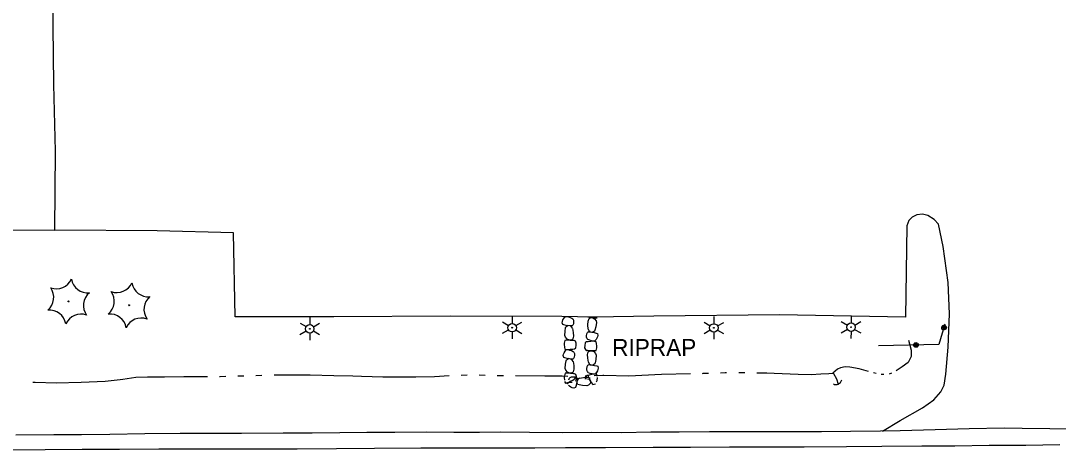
# Model space of a CAD drawing. Extents: x 589250 to 1188077, y 162953 to 363065.
# Drawn here: x 593390.7 to 593759.1, y 183995.5 to 184147.9 of the extents above; entities that cross this region are included whole.
import ezdxf

# ---------------------------------------------------------------- set-up
doc = ezdxf.new("R2010")
doc.units = 0
for name, color, linetype in [('E_BMGRD_P', 7, 'Continuous'), ('E_DRN', 7, 'Continuous'), ('E_DRN_RipRap', 7, 'Continuous'), ('E_DRN_RipRap_Text', 7, 'Continuous'), ('E_DWY', 7, 'Continuous'), ('E_LAND_Vegetation', 7, 'Continuous'), ('E_LTG', 7, 'Continuous'), ('E_RDWY', 7, 'Continuous'), ('E_RDWY_Gravel', 7, 'Continuous'), ('E_WTR_FlowLine', 7, 'Continuous')]:
    doc.layers.add(name, color=color, linetype=linetype)

msp = doc.modelspace()

# ---------------------------------------------------------------- linework, layer by layer
at = {"layer": 'E_BMGRD_P'}
for p, q in [((593718.91, 184040.22), (593716.78, 184033.04)), ((593716.78, 184033.04), (593695.34, 184032.62))]:
    msp.add_line(p, q, dxfattribs=at)
for centre, major_axis in [((593718.57, 184039.07), (0.239, 0.808)), ((593718.57, 184039.07), (0.121, 0.407)), ((593708.6, 184032.88), (0.239, 0.808)), ((593708.6, 184032.88), (0.121, 0.407))]:
    msp.add_ellipse(centre, major_axis=major_axis, ratio=0.999917, dxfattribs=at)
at = {"layer": 'E_DRN'}
msp.add_arc((593680.22, 184020.88), 2.05, 242.1839, 348.4441, dxfattribs=at)
at = {"layer": 'E_DRN_RipRap'}
for p, q in [((593583.07, 184041.23), (593583.24, 184041.74)), ((593583.24, 184041.74), (593583.54, 184042.29)), ((593583.54, 184042.29), (593583.82, 184042.65)), ((593583.82, 184042.65), (593583.94, 184042.79)), ((593583.94, 184042.79), (593584.48, 184042.94)), ((593584.48, 184042.94), (593585.15, 184042.83)), ((593585.15, 184042.83), (593585.77, 184042.64)), ((593585.77, 184042.64), (593586.44, 184042.43)), ((593586.44, 184042.43), (593586.72, 184042.17)), ((593586.72, 184042.17), (593586.97, 184041.69)), ((593586.97, 184041.69), (593586.99, 184041.14)), ((593592.07, 184042.83), (593592.44, 184042.83)), ((593592.19, 184041.35), (593592.5, 184042.27)), ((593592.44, 184042.83), (593593.43, 184042.72)), ((593592.5, 184042.27), (593593, 184042.63)), ((593593, 184042.63), (593593.86, 184042.51)), ((593593.43, 184042.72), (593594.39, 184042.54)), ((593593.86, 184042.51), (593594.46, 184042.19)), ((593594.39, 184042.54), (593595.33, 184042.54)), ((593594.46, 184042.19), (593595.06, 184041.43)), ((593595.06, 184041.43), (593595.19, 184040.82)), ((593583, 184040.75), (593583.07, 184041.23)), ((593583.21, 184040.09), (593583, 184040.75)), ((593583.58, 184039.99), (593583.21, 184040.09)), ((593584.41, 184039.81), (593583.58, 184039.99)), ((593583.88, 184036.2), (593584.02, 184037.77)), ((593584.05, 184037.72), (593584.17, 184038.9)), ((593584.17, 184038.9), (593584.27, 184039.3)), ((593584.27, 184039.3), (593584.99, 184039.75)), ((593586, 184039.62), (593584.41, 184039.81)), ((593585.77, 184039.65), (593584.99, 184039.75)), ((593586.29, 184039.33), (593585.77, 184039.65)), ((593586.5, 184039.69), (593586, 184039.62)), ((593586.61, 184038.86), (593586.29, 184039.33)), ((593586.74, 184039.92), (593586.5, 184039.69)), ((593586.65, 184038.74), (593586.88, 184037.28)), ((593586.94, 184040.4), (593586.74, 184039.92)), ((593586.99, 184041.14), (593586.94, 184040.4)), ((593592.11, 184040.02), (593592.19, 184041.35)), ((593592.2, 184038.54), (593592.11, 184040.02)), ((593592.2, 184038.54), (593592.45, 184038.03)), ((593592.45, 184038.03), (593592.91, 184037.62)), ((593594.44, 184037.78), (593593.69, 184037.38)), ((593594.61, 184038.11), (593594.44, 184037.73)), ((593594.91, 184039.27), (593594.61, 184038.11)), ((593595.19, 184040.82), (593594.91, 184039.27)), ((593583.91, 184034.48), (593583.71, 184033.57)), ((593584.08, 184035.61), (593583.88, 184036.2)), ((593584.85, 184034.57), (593583.91, 184034.48)), ((593584.74, 184034.91), (593584.08, 184035.61)), ((593585.37, 184034.66), (593584.74, 184034.91)), ((593585.82, 184034.48), (593584.85, 184034.57)), ((593586.24, 184034.62), (593585.37, 184034.66)), ((593586.81, 184034.47), (593585.82, 184034.48)), ((593586.7, 184035.01), (593586.24, 184034.62)), ((593586.92, 184035.95), (593586.7, 184035.01)), ((593587.18, 184034.5), (593586.81, 184034.47)), ((593586.88, 184037.28), (593586.92, 184035.95)), ((593587.74, 184034.19), (593587.18, 184034.5)), ((593587.98, 184033.54), (593587.74, 184034.19)), ((593591.58, 184035.59), (593591.6, 184036.14)), ((593591.8, 184035.11), (593591.58, 184035.59)), ((593591.6, 184036.14), (593591.7, 184036.87)), ((593592.22, 184034.02), (593591.6, 184033.96)), ((593591.7, 184036.87), (593591.93, 184037.34)), ((593592.06, 184034.82), (593591.8, 184035.11)), ((593591.93, 184037.34), (593592.19, 184037.55)), ((593592.72, 184034.57), (593592.06, 184034.82)), ((593592.19, 184037.55), (593592.69, 184037.58)), ((593593.09, 184034.11), (593592.22, 184034.02)), ((593592.69, 184037.58), (593594.26, 184037.28)), ((593593.32, 184034.34), (593592.72, 184034.57)), ((593592.92, 184037.53), (593593.69, 184037.38)), ((593593.77, 184034.19), (593593.09, 184034.11)), ((593593.98, 184034.19), (593593.32, 184034.34)), ((593595.03, 184034.02), (593593.77, 184034.19)), ((593594.53, 184034.3), (593593.98, 184034.19)), ((593594.26, 184037.28), (593595.08, 184037.05)), ((593594.66, 184034.43), (593594.53, 184034.3)), ((593594.97, 184034.77), (593594.66, 184034.43)), ((593595.3, 184035.29), (593594.97, 184034.77)), ((593595.11, 184033.37), (593595.03, 184034.02)), ((593595.08, 184037.05), (593595.45, 184036.93)), ((593595.51, 184035.79), (593595.3, 184035.29)), ((593595.45, 184036.93), (593595.61, 184036.26)), ((593595.61, 184036.26), (593595.51, 184035.79)), ((593583.62, 184030.13), (593583.96, 184030.65)), ((593583.71, 184033.57), (593583.64, 184033.02)), ((593583.64, 184033.02), (593583.81, 184032.06)), ((593583.81, 184032.06), (593583.9, 184031.4)), ((593583.9, 184031.4), (593585.15, 184031.24)), ((593583.96, 184030.65), (593584.27, 184030.99)), ((593584.27, 184030.99), (593584.4, 184031.12)), ((593584.4, 184031.12), (593584.95, 184031.24)), ((593584.95, 184031.24), (593585.6, 184031.09)), ((593585.15, 184031.24), (593585.83, 184031.33)), ((593585.6, 184031.09), (593586.21, 184030.86)), ((593585.83, 184031.33), (593586.7, 184031.41)), ((593586.21, 184030.86), (593586.86, 184030.61)), ((593586.7, 184031.41), (593587.33, 184031.48)), ((593586.86, 184030.61), (593587.13, 184030.33)), ((593587.13, 184030.33), (593587.35, 184029.83)), ((593587.33, 184031.48), (593587.74, 184031.72)), ((593587.74, 184031.72), (593587.82, 184031.85)), ((593587.82, 184031.85), (593587.96, 184032.79)), ((593587.96, 184032.79), (593587.98, 184033.54)), ((593590.96, 184032.66), (593590.94, 184031.91)), ((593590.94, 184031.91), (593591.18, 184031.26)), ((593591.1, 184033.59), (593590.96, 184032.66)), ((593591.18, 184033.72), (593591.1, 184033.59)), ((593591.6, 184033.96), (593591.18, 184033.72)), ((593591.18, 184031.26), (593591.73, 184030.95)), ((593591.73, 184030.95), (593592.1, 184030.98)), ((593591.99, 184029.5), (593592.21, 184030.44)), ((593592.1, 184030.98), (593593.1, 184030.97)), ((593592.21, 184030.44), (593592.68, 184030.83)), ((593592.68, 184030.83), (593593.54, 184030.79)), ((593593.1, 184030.97), (593594.06, 184030.87)), ((593593.54, 184030.79), (593594.17, 184030.54)), ((593594.06, 184030.87), (593595.01, 184030.96)), ((593594.17, 184030.54), (593594.84, 184029.84)), ((593595.01, 184030.96), (593595.21, 184031.87)), ((593595.28, 184032.41), (593595.11, 184033.37)), ((593595.21, 184031.87), (593595.28, 184032.41)), ((593583.32, 184029.16), (593583.42, 184029.63)), ((593583.49, 184028.48), (593583.32, 184029.16)), ((593583.42, 184029.63), (593583.62, 184030.13)), ((593583.86, 184028.36), (593583.49, 184028.48)), ((593584.67, 184028.13), (593583.86, 184028.36)), ((593584.18, 184026.07), (593584.37, 184027.24)), ((593584.37, 184027.24), (593584.5, 184027.63)), ((593584.5, 184027.63), (593585.25, 184028.03)), ((593586.25, 184027.84), (593584.67, 184028.13)), ((593586.01, 184027.88), (593585.25, 184028.03)), ((593586.51, 184027.53), (593586.01, 184027.88)), ((593586.75, 184027.87), (593586.25, 184027.84)), ((593586.81, 184027.04), (593586.51, 184027.53)), ((593587, 184028.08), (593586.75, 184027.87)), ((593586.81, 184027.04), (593587.04, 184025.58)), ((593587.23, 184028.56), (593587, 184028.08)), ((593587.33, 184029.29), (593587.23, 184028.56)), ((593587.35, 184029.83), (593587.33, 184029.29)), ((593592.02, 184028.18), (593591.99, 184029.5)), ((593592.25, 184026.73), (593592.02, 184028.18)), ((593592.25, 184026.73), (593592.54, 184026.24)), ((593594.88, 184027.69), (593594.69, 184026.52)), ((593594.84, 184029.84), (593595.02, 184029.25)), ((593595.02, 184029.25), (593594.88, 184027.69)), ((593584.04, 184024.5), (593584.18, 184026.07)), ((593584.23, 184023.9), (593584.04, 184024.5)), ((593584.88, 184023.21), (593584.25, 184023.94)), ((593585.5, 184022.93), (593584.88, 184023.21)), ((593586.84, 184023.23), (593586.36, 184022.85)), ((593587.08, 184024.25), (593586.86, 184023.31)), ((593587.04, 184025.58), (593587.08, 184024.25)), ((593591.74, 184023.9), (593591.75, 184024.45)), ((593591.96, 184023.41), (593591.74, 184023.9)), ((593591.75, 184024.45), (593591.84, 184025.18)), ((593591.84, 184025.18), (593592.06, 184025.66)), ((593592.23, 184023.13), (593591.96, 184023.41)), ((593592.06, 184025.66), (593592.32, 184025.87)), ((593592.93, 184022.78), (593592.25, 184022.97)), ((593592.32, 184025.87), (593592.81, 184025.91)), ((593592.55, 184026.22), (593593.05, 184025.87)), ((593592.81, 184025.91), (593594.39, 184025.64)), ((593593.05, 184025.87), (593593.82, 184025.73)), ((593594.56, 184026.14), (593593.82, 184025.73)), ((593594.39, 184025.64), (593595.21, 184025.42)), ((593594.68, 184026.53), (593594.56, 184026.14)), ((593595.15, 184023.21), (593594.87, 184022.83)), ((593595.47, 184023.65), (593595.14, 184023.12)), ((593595.21, 184025.42), (593595.58, 184025.3)), ((593595.66, 184024.15), (593595.47, 184023.65)), ((593595.58, 184025.3), (593595.75, 184024.63)), ((593595.75, 184024.63), (593595.66, 184024.15)), ((593583.79, 184021.91), (593583.69, 184021.37)), ((593583.69, 184021.37), (593583.82, 184020.4)), ((593584.03, 184022.82), (593583.79, 184021.91)), ((593583.79, 184019.88), (593584.13, 184019.31)), ((593584.97, 184022.87), (593584.03, 184022.82)), ((593584.13, 184019.31), (593585.35, 184019.65)), ((593584.7, 184019.25), (593585.16, 184019.57)), ((593585.94, 184022.73), (593584.97, 184022.87)), ((593585.16, 184019.57), (593585.82, 184019.69)), ((593585.28, 184020.46), (593585.52, 184021.12)), ((593585.35, 184019.65), (593585.94, 184020)), ((593586.36, 184022.85), (593585.5, 184022.93)), ((593585.52, 184021.12), (593585.8, 184021.39)), ((593585.8, 184021.39), (593586.29, 184021.61)), ((593585.82, 184019.69), (593586.47, 184019.72)), ((593586.93, 184022.68), (593585.94, 184022.73)), ((593585.94, 184020), (593586.7, 184020.42)), ((593586.29, 184021.61), (593586.84, 184021.6)), ((593586.7, 184020.42), (593587.26, 184020.72)), ((593586.84, 184021.6), (593587.58, 184021.52)), ((593587.3, 184022.69), (593586.93, 184022.68)), ((593587.26, 184020.72), (593587.54, 184021.1)), ((593587.84, 184022.36), (593587.3, 184022.69)), ((593587.54, 184021.1), (593587.56, 184021.25)), ((593587.58, 184021.52), (593588.06, 184021.3)), ((593587.82, 184020.01), (593588, 184020.94)), ((593588.05, 184021.7), (593587.84, 184022.36)), ((593588, 184020.94), (593588.05, 184021.7)), ((593588.31, 184020.55), (593588.05, 184018.97)), ((593588.06, 184021.3), (593588.27, 184021.04)), ((593588.27, 184020.31), (593588.13, 184019.55)), ((593588.55, 184018.8), (593588.13, 184019.55)), ((593588.27, 184021.04), (593588.31, 184020.55)), ((593588.62, 184020.81), (593588.27, 184020.31)), ((593589.11, 184021.12), (593588.62, 184020.81)), ((593589.11, 184021.12), (593590.57, 184021.37)), ((593590.57, 184021.37), (593591.9, 184021.43)), ((593591.41, 184022.09), (593591.12, 184021.39)), ((593591.12, 184021.39), (593591.12, 184020.69)), ((593591.42, 184021.64), (593591.37, 184020.69)), ((593591.48, 184021.78), (593591.42, 184021.64)), ((593591.88, 184022.06), (593591.48, 184021.78)), ((593592.49, 184022.18), (593591.88, 184022.06)), ((593591.9, 184021.43), (593592.85, 184021.23)), ((593591.96, 184020.91), (593592.54, 184020.72)), ((593592.13, 184022.22), (593592.16, 184021.59)), ((593592.16, 184021.59), (593592.37, 184021.29)), ((593592.99, 184019.27), (593592.3, 184018.6)), ((593592.37, 184021.29), (593592.87, 184020.43)), ((593593.34, 184022.35), (593592.49, 184022.18)), ((593592.54, 184020.72), (593592.96, 184019.96)), ((593592.87, 184020.43), (593593.3, 184019.56)), ((593593.55, 184022.61), (593592.93, 184022.78)), ((593592.96, 184019.96), (593593.07, 184019.29)), ((593593.3, 184019.56), (593593.87, 184018.8)), ((593594.01, 184022.51), (593593.34, 184022.35)), ((593594.22, 184022.53), (593593.55, 184022.61)), ((593595.28, 184022.46), (593594.01, 184022.51)), ((593594.76, 184022.69), (593594.22, 184022.53)), ((593594.87, 184022.83), (593594.76, 184022.69)), ((593595.1, 184019.83), (593595.36, 184020.32)), ((593595.43, 184021.82), (593595.28, 184022.46)), ((593595.36, 184020.32), (593595.55, 184021.28)), ((593584.63, 184019.08), (593584.7, 184019.25)), ((593585.53, 184018.22), (593585.18, 184018.52)), ((593586.06, 184017.89), (593585.53, 184018.22)), ((593586.56, 184017.7), (593586.06, 184017.89)), ((593587.04, 184017.61), (593586.56, 184017.7)), ((593587.71, 184017.78), (593587.04, 184017.61)), ((593587.83, 184018.15), (593587.71, 184017.78)), ((593588.05, 184018.97), (593587.83, 184018.15)), ((593588.94, 184018.68), (593588.55, 184018.8)), ((593590.13, 184018.51), (593588.94, 184018.68)), ((593591.7, 184018.4), (593590.13, 184018.51)), ((593592.3, 184018.6), (593591.7, 184018.4)), ((593593.87, 184018.8), (593594.75, 184019.11))]:
    msp.add_line(p, q, dxfattribs=at)
at = {"layer": 'E_DWY'}
for p, q in [((593402.45, 184125.26), (593401.98, 184167.17)), ((593402.96, 184101.6), (593402.45, 184125.26)), ((593402.81, 184073.66), (593402.96, 184101.6)), ((593708.86, 184079.08), (593707.21, 184078.18)), ((593710.98, 184079.26), (593708.86, 184079.08)), ((593712.76, 184078.8), (593710.98, 184079.26)), ((593715.04, 184077.41), (593712.76, 184078.8)), ((593705.39, 184075.1), (593704.83, 184042.7)), ((593706.07, 184077), (593705.39, 184075.1)), ((593707.21, 184078.18), (593706.07, 184077)), ((593716.55, 184075.69), (593715.04, 184077.41)), ((593718.25, 184067.85), (593716.55, 184075.69)), ((593372.94, 184073.72), (593402.81, 184073.66)), ((593439.11, 184073.34), (593402.81, 184073.66)), ((593466.18, 184072.61), (593439.11, 184073.34)), ((593466.83, 184042.85), (593466.18, 184072.61)), ((593720, 184055.05), (593718.25, 184067.85)), ((593720.5, 184043.89), (593720, 184055.05)), ((593501.9, 184042.83), (593466.83, 184042.85)), ((593543.17, 184043.07), (593501.9, 184042.83)), ((593582.78, 184042.97), (593543.17, 184043.07)), ((593593.94, 184042.76), (593582.78, 184042.97)), ((593615.54, 184043.08), (593593.94, 184042.76)), ((593660.15, 184043.51), (593615.54, 184043.08)), ((593704.83, 184042.7), (593660.15, 184043.51)), ((593720.03, 184032.09), (593720.5, 184043.89)), ((593719.22, 184022.56), (593720.03, 184032.09)), ((593718.59, 184018.66), (593719.22, 184022.56)), ((593714.99, 184013.39), (593717.42, 184016.28)), ((593717.42, 184016.28), (593718.59, 184018.66)), ((593710.92, 184010.6), (593714.99, 184013.39)), ((593703, 184006.09), (593710.92, 184010.6)), ((593696.66, 184002.28), (593703, 184006.09))]:
    msp.add_line(p, q, dxfattribs=at)
at = {"layer": 'E_LAND_Vegetation'}
for centre in [(593407.68, 184048.32), (593429.14, 184046.94)]:
    msp.add_circle(centre, 0.167, dxfattribs=at)
for centre, radius, start, end in [((593403.34, 184058.73), 5.9, 249.7649, 335.5298), ((593414.47, 184057.25), 5.9, 189.7602, 275.5252), ((593396.5, 184049.77), 5.9, 309.7649, 35.5298), ((593424.8, 184057.35), 5.9, 249.7649, 335.5298), ((593435.94, 184055.87), 5.9, 189.7602, 275.5252), ((593418.86, 184046.88), 5.9, 129.7649, 215.5298), ((593417.96, 184048.38), 5.9, 309.7649, 35.5298), ((593440.33, 184045.5), 5.9, 129.7649, 215.5298), ((593400.83, 184039.35), 5.91, 9.8047, 95.4808), ((593412.02, 184037.92), 5.9, 69.7649, 155.5298), ((593422.3, 184037.97), 5.91, 9.8047, 95.4808), ((593433.49, 184036.54), 5.9, 69.7649, 155.5298)]:
    msp.add_arc(centre, radius, start, end, dxfattribs=at)
at = {"layer": 'E_LTG'}
for p, q in [((593493.34, 184042.61), (593493.32, 184040.11)), ((593565.23, 184043.01), (593565.21, 184040.51)), ((593636.86, 184042.93), (593636.84, 184040.43)), ((593685.57, 184043.17), (593685.55, 184040.67)), ((593489.83, 184036.64), (593492, 184037.87)), ((593489.86, 184040.64), (593492.02, 184039.37)), ((593494.6, 184037.85), (593496.76, 184036.59)), ((593494.61, 184039.35), (593496.79, 184040.59)), ((593561.72, 184037.04), (593563.89, 184038.27)), ((593561.75, 184041.04), (593563.9, 184039.77)), ((593566.49, 184038.25), (593568.65, 184036.99)), ((593566.5, 184039.75), (593568.68, 184040.99)), ((593633.35, 184036.96), (593635.52, 184038.19)), ((593633.38, 184040.96), (593635.53, 184039.69)), ((593638.12, 184038.17), (593640.28, 184036.9)), ((593638.13, 184039.67), (593640.31, 184040.9)), ((593682.06, 184037.2), (593684.23, 184038.43)), ((593682.09, 184041.2), (593684.25, 184039.93)), ((593686.83, 184038.41), (593688.99, 184037.15)), ((593686.84, 184039.91), (593689.02, 184041.15)), ((593493.3, 184037.11), (593493.28, 184034.61)), ((593565.19, 184037.51), (593565.17, 184035.01)), ((593636.82, 184037.43), (593636.8, 184034.93)), ((593685.53, 184037.67), (593685.51, 184035.17))]:
    msp.add_line(p, q, dxfattribs=at)
for centre, radius in [((593493.31, 184038.61), 1.5), ((593493.31, 184038.61), 0.125), ((593565.2, 184039.01), 1.5), ((593565.2, 184039.01), 0.125), ((593636.83, 184038.93), 1.5), ((593636.83, 184038.93), 0.125), ((593685.54, 184039.17), 1.5), ((593685.54, 184039.17), 0.125)]:
    msp.add_circle(centre, radius, dxfattribs=at)
at = {"layer": 'E_RDWY'}
for p, q in [((593734.6, 183997.25), (593722.46, 183996.99)), ((593747.6, 183997.22), (593734.6, 183997.25)), ((593759.7, 183997.45), (593747.6, 183997.22)), ((593399.36, 183995.72), (593381.98, 183995.54)), ((593412.44, 183995.74), (593399.36, 183995.72)), ((593425.74, 183995.79), (593412.44, 183995.74)), ((593439.7, 183995.86), (593425.74, 183995.79)), ((593452.39, 183995.9), (593439.7, 183995.86)), ((593464.33, 183995.88), (593452.39, 183995.9)), ((593476.34, 183995.88), (593464.33, 183995.88)), ((593488.8, 183995.9), (593476.34, 183995.88)), ((593502.75, 183996), (593488.8, 183995.9)), ((593516.32, 183996.12), (593502.75, 183996)), ((593532.75, 183996.23), (593516.32, 183996.12)), ((593544.92, 183996.23), (593532.75, 183996.23)), ((593559.88, 183996.27), (593544.92, 183996.23)), ((593573.24, 183996.21), (593559.88, 183996.27)), ((593584.15, 183996.37), (593573.24, 183996.21)), ((593598.3, 183996.44), (593584.15, 183996.37)), ((593615.25, 183996.47), (593598.3, 183996.44)), ((593628.5, 183996.49), (593615.25, 183996.47)), ((593642.4, 183996.58), (593628.5, 183996.49)), ((593654.19, 183996.59), (593642.4, 183996.58)), ((593668.89, 183996.65), (593654.19, 183996.59)), ((593683.93, 183996.77), (593668.89, 183996.65)), ((593696.51, 183996.89), (593683.93, 183996.77)), ((593710.72, 183996.94), (593696.51, 183996.89)), ((593722.46, 183996.99), (593710.72, 183996.94))]:
    msp.add_line(p, q, dxfattribs=at)
at = {"layer": 'E_RDWY_Gravel'}
for p, q in [((593402.4, 184000.97), (593388.91, 184000.9)), ((593412.28, 184001.03), (593402.4, 184000.97)), ((593422.26, 184001.09), (593412.28, 184001.03)), ((593434.77, 184001.37), (593422.26, 184001.09)), ((593447.25, 184001.47), (593434.77, 184001.37)), ((593457.59, 184001.43), (593447.25, 184001.47)), ((593469.07, 184001.48), (593457.59, 184001.43)), ((593483.92, 184001.62), (593469.07, 184001.48)), ((593494.19, 184001.6), (593483.92, 184001.62)), ((593503.96, 184001.67), (593494.19, 184001.6)), ((593513.53, 184001.83), (593503.96, 184001.67)), ((593523.49, 184001.79), (593513.53, 184001.83)), ((593534.65, 184001.9), (593523.49, 184001.79)), ((593544.45, 184001.8), (593534.65, 184001.9)), ((593553.63, 184001.81), (593544.45, 184001.8)), ((593561.01, 184001.89), (593553.63, 184001.81)), ((593571.33, 184001.84), (593561.01, 184001.89)), ((593583.06, 184001.76), (593571.33, 184001.84)), ((593593.38, 184001.82), (593583.06, 184001.76)), ((593604.13, 184001.75), (593593.38, 184001.82)), ((593614.42, 184001.94), (593604.13, 184001.75)), ((593624.48, 184001.9), (593614.42, 184001.94)), ((593635.23, 184002.03), (593624.48, 184001.9)), ((593643.51, 184002.02), (593635.23, 184002.03)), ((593653.52, 184002.06), (593643.51, 184002.02)), ((593664.12, 184002.04), (593653.52, 184002.06)), ((593675.08, 184002.07), (593664.12, 184002.04)), ((593685.39, 184002.13), (593675.08, 184002.07)), ((593696.02, 184002.26), (593685.39, 184002.13)), ((593702.96, 184002.46), (593696.02, 184002.26)), ((593715.39, 184002.72), (593702.96, 184002.46)), ((593727.51, 184003.08), (593715.39, 184002.72)), ((593739.87, 184003.36), (593727.51, 184003.08)), ((593746.29, 184003.26), (593739.87, 184003.36)), ((593756.19, 184003.16), (593746.29, 184003.26)), ((593767.31, 184003.06), (593756.19, 184003.16))]:
    msp.add_line(p, q, dxfattribs=at)
at = {"layer": 'E_WTR_FlowLine'}
for p, q in [((593705.91, 184034.63), (593706.87, 184031.04)), ((593706.87, 184031.04), (593706.94, 184028.79)), ((593705.87, 184026.66), (593703.73, 184025.09)), ((593706.94, 184028.79), (593705.87, 184026.66)), ((593639.23, 184023.04), (593640.87, 184023.09)), ((593640.87, 184023.09), (593641.37, 184023.09)), ((593645.66, 184023.07), (593647.81, 184023.06)), ((593652.1, 184023.01), (593655.62, 184022.95)), ((593655.62, 184022.95), (593658.25, 184022.92)), ((593680.74, 184024.32), (593679.06, 184022.83)), ((593681.78, 184024.75), (593680.74, 184024.32)), ((593683.48, 184025.08), (593681.78, 184024.75)), ((593685.08, 184024.97), (593683.48, 184025.08)), ((593688.43, 184024.39), (593685.08, 184024.97)), ((593691.71, 184023.52), (593688.43, 184024.39)), ((593694.43, 184022.81), (593693.52, 184023.05)), ((593703.73, 184025.09), (593701.58, 184023.7)), ((593394.94, 184019.63), (593395.8, 184019.63)), ((593395.8, 184019.63), (593403.2, 184019.5)), ((593403.2, 184019.5), (593412.1, 184019.64)), ((593412.1, 184019.64), (593420.69, 184020.07)), ((593420.69, 184020.07), (593425.99, 184020.68)), ((593425.99, 184020.68), (593426.96, 184020.79)), ((593426.96, 184020.79), (593431.58, 184021.41)), ((593431.58, 184021.41), (593435.68, 184021.6)), ((593435.68, 184021.6), (593441.72, 184021.6)), ((593441.72, 184021.6), (593448.53, 184021.7)), ((593448.53, 184021.7), (593455.98, 184021.72)), ((593455.98, 184021.72), (593457.02, 184021.72)), ((593461.31, 184021.7), (593461.47, 184021.7)), ((593461.47, 184021.7), (593463.46, 184021.76)), ((593467.74, 184021.89), (593469.89, 184021.96)), ((593474.17, 184022.09), (593476.32, 184022.15)), ((593480.61, 184022.25), (593493.4, 184022.31)), ((593493.4, 184022.31), (593501.86, 184021.99)), ((593501.86, 184021.99), (593508.64, 184021.96)), ((593508.64, 184021.96), (593511.69, 184021.86)), ((593511.69, 184021.86), (593519.21, 184021.63)), ((593519.21, 184021.63), (593531.03, 184021.63)), ((593531.03, 184021.63), (593537.6, 184021.68)), ((593537.6, 184021.68), (593542.77, 184021.99)), ((593547.06, 184022.19), (593549.2, 184022.27)), ((593553.49, 184022.27), (593555.63, 184022.2)), ((593559.92, 184022.05), (593560.79, 184022.02)), ((593560.79, 184022.02), (593562.06, 184022.01)), ((593566.35, 184021.99), (593576.83, 184021.92)), ((593576.83, 184021.92), (593582.97, 184021.87)), ((593582.97, 184021.87), (593584.99, 184021.78)), ((593594.27, 184022.03), (593597.44, 184022.11)), ((593597.44, 184022.11), (593597.69, 184022.12)), ((593597.69, 184022.12), (593606.62, 184021.95)), ((593606.62, 184021.95), (593618.22, 184022.5)), ((593618.22, 184022.5), (593628.51, 184022.72)), ((593632.8, 184022.81), (593633, 184022.82)), ((593633, 184022.82), (593634.94, 184022.89)), ((593658.25, 184022.92), (593666.71, 184022.49)), ((593666.71, 184022.49), (593671.43, 184022.45)), ((593671.43, 184022.45), (593674.78, 184022.69)), ((593674.78, 184022.69), (593677.7, 184022.81)), ((593677.7, 184022.81), (593679.06, 184022.83)), ((593679.06, 184022.83), (593679.37, 184022.7)), ((593679.37, 184022.7), (593680.37, 184020.86)), ((593680.37, 184020.86), (593680.94, 184018.96)), ((593697.19, 184022.42), (593696.25, 184022.42)), ((593699.9, 184022.87), (593699.05, 184022.49))]:
    msp.add_line(p, q, dxfattribs=at)

# ---------------------------------------------------------------- texts
at = {"layer": 'E_DRN_RipRap_Text'}
msp.add_text('RIPRAP', height=6, rotation=0.0697, dxfattribs=at).set_placement((593600.71, 184028.98))

doc.saveas('drawing.dxf')
